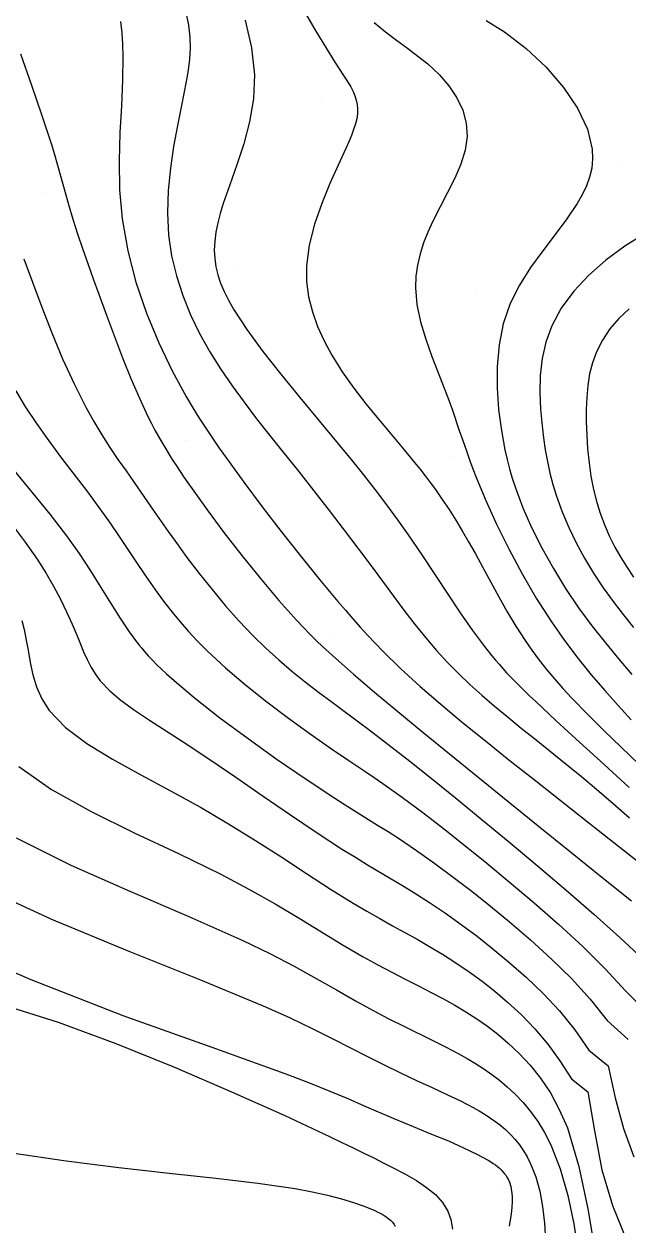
# Model space of a CAD drawing. Extents: x 2356077 to 2359823, y 225951 to 227822.
# Drawn here: x 2356540.3 to 2356612.4, y 227567.9 to 227711.2 of the extents above; entities that cross this region are included whole.
import ezdxf

# ---------------------------------------------------------------- set-up
doc = ezdxf.new("R2010")
doc.units = 0
for name, color, linetype in [('DTM Contours Major', 7, 'Continuous'), ('DTM Contours Minor', 7, 'Continuous'), ('PH Exist DTM Point', 7, 'Continuous')]:
    doc.layers.add(name, color=color, linetype=linetype)

msp = doc.modelspace()

# ---------------------------------------------------------------- linework, layer by layer
at = {"layer": 'DTM Contours Major'}
for points in [[(2356551.84, 227711.5), (2356551.99, 227710.17), (2356552.09, 227708.81), (2356552.13, 227707.38), (2356552.09, 227704.52), (2356551.95, 227701.46), (2356551.78, 227698.23), (2356551.69, 227694.88), (2356551.74, 227691.44), (2356552.04, 227687.96), (2356552.7, 227684.15), (2356553.69, 227680.39), (2356554.95, 227676.71), (2356556.41, 227673.17), (2356558.03, 227669.81), (2356559.73, 227666.69), (2356560.48, 227665.42), (2356561.25, 227664.19), (2356562.02, 227662.98), (2356562.82, 227661.79), (2356563.64, 227660.6), (2356564.48, 227659.4), (2356566.56, 227656.53), (2356568.77, 227653.59), (2356571.04, 227650.64), (2356573.34, 227647.73), (2356575.61, 227644.93), (2356577.81, 227642.3), (2356578.7, 227641.25), (2356579.57, 227640.24), (2356580.45, 227639.25), (2356581.34, 227638.28), (2356582.25, 227637.32), (2356583.18, 227636.36), (2356585.32, 227634.28), (2356587.64, 227632.17), (2356590.1, 227630.03), (2356592.69, 227627.86), (2356595.41, 227625.65), (2356598.22, 227623.4), (2356601.42, 227620.88), (2356607.78, 227615.9), (2356610.77, 227613.54), (2356613.52, 227611.35)], [(2356595.5, 227711.61), (2356597.68, 227710.26), (2356600.3, 227708.29), (2356602.69, 227706.06), (2356604.76, 227703.65), (2356606.42, 227701.16), (2356607.59, 227698.66), (2356608.17, 227696.26), (2356608.22, 227695.12), (2356608.11, 227694.02), (2356607.86, 227692.94), (2356607.48, 227691.88), (2356606.98, 227690.83), (2356606.38, 227689.78), (2356605.14, 227687.95), (2356603.74, 227686.08), (2356602.26, 227684.15), (2356600.8, 227682.15), (2356599.48, 227680.06), (2356598.38, 227677.86), (2356597.55, 227675.43), (2356597.05, 227672.91), (2356596.81, 227670.33), (2356596.81, 227667.74), (2356597, 227665.19), (2356597.33, 227662.71), (2356597.53, 227661.54), (2356597.75, 227660.39), (2356598.01, 227659.25), (2356598.3, 227658.13), (2356598.63, 227657), (2356599, 227655.86), (2356599.9, 227653.48), (2356600.96, 227651.06), (2356602.18, 227648.63), (2356603.53, 227646.22), (2356604.99, 227643.84), (2356606.55, 227641.54), (2356608.13, 227639.4), (2356609.74, 227637.36), (2356611.35, 227635.42), (2356612.91, 227633.58)], [(2356538.91, 227651.44), (2356540.47, 227649.39), (2356541.91, 227647.34), (2356542.93, 227645.73), (2356543.84, 227644.14), (2356544.66, 227642.58), (2356545.4, 227641.06), (2356546.06, 227639.6), (2356546.65, 227638.2), (2356547.05, 227637.22), (2356547.44, 227636.28), (2356547.85, 227635.37), (2356548.3, 227634.49), (2356548.82, 227633.65), (2356549.43, 227632.83), (2356550.56, 227631.64), (2356551.94, 227630.47), (2356553.53, 227629.32), (2356555.3, 227628.13), (2356559.32, 227625.55), (2356562.39, 227623.51), (2356565.6, 227621.32), (2356568.88, 227619.07), (2356572.15, 227616.82), (2356575.34, 227614.68), (2356578.37, 227612.72), (2356579.89, 227611.77), (2356581.35, 227610.89), (2356584.16, 227609.22), (2356585.52, 227608.41), (2356586.86, 227607.59), (2356588.76, 227606.37), (2356590.65, 227605.1), (2356592.54, 227603.76), (2356594.42, 227602.35), (2356596.31, 227600.86), (2356598.19, 227599.3), (2356600.27, 227597.48), (2356602.31, 227595.53), (2356604.27, 227593.45), (2356606.11, 227591.19), (2356607.77, 227588.76), (2356610.09, 227586.89), (2356610.91, 227583.06), (2356611.89, 227579.39), (2356613.15, 227576.04)], [(2356530.58, 227601.72), (2356541.12, 227597.17), (2356552.13, 227592.9), (2356562.76, 227589.1), (2356571.91, 227585.8), (2356574.5, 227584.8), (2356576.85, 227583.85), (2356578.98, 227582.97), (2356580.94, 227582.13), (2356584.5, 227580.61), (2356586.8, 227579.65), (2356588.98, 227578.75), (2356590.99, 227577.92), (2356592.81, 227577.12), (2356594.41, 227576.36), (2356595.76, 227575.62), (2356596.06, 227575.44), (2356596.34, 227575.25), (2356596.61, 227575.06), (2356596.86, 227574.86), (2356597.08, 227574.67), (2356597.3, 227574.47), (2356597.51, 227574.25), (2356597.7, 227574.01), (2356597.88, 227573.78), (2356598.03, 227573.53), (2356598.17, 227573.27), (2356598.28, 227572.99), (2356598.44, 227572.49), (2356598.54, 227571.94), (2356598.6, 227571.34), (2356598.61, 227570.69), (2356598.57, 227569.98), (2356598.49, 227569.22), (2356598.26, 227567.75)]]:
    msp.add_lwpolyline(points, dxfattribs=at)
at = {"layer": 'DTM Contours Minor'}
for points in [[(2356559.64, 227712.57), (2356559.96, 227711.08), (2356560.13, 227709.62), (2356560.16, 227708.32), (2356560.09, 227707.01), (2356559.92, 227705.69), (2356559.69, 227704.33), (2356559.42, 227702.93), (2356559.11, 227701.47), (2356558.63, 227699.1), (2356558.17, 227696.6), (2356557.8, 227694), (2356557.54, 227691.34), (2356557.46, 227688.66), (2356557.59, 227686), (2356557.95, 227683.55), (2356558.52, 227681.16), (2356559.28, 227678.81), (2356560.21, 227676.51), (2356561.29, 227674.27), (2356562.51, 227672.1), (2356563.79, 227670.05), (2356565.16, 227668.05), (2356566.6, 227666.08), (2356568.1, 227664.11), (2356569.65, 227662.15), (2356571.24, 227660.17), (2356573.08, 227657.85), (2356574.93, 227655.5), (2356576.76, 227653.15), (2356578.57, 227650.81), (2356580.32, 227648.5), (2356582.01, 227646.24), (2356584.57, 227642.77), (2356585.81, 227641.11), (2356587.04, 227639.5), (2356588.29, 227637.95), (2356589.57, 227636.45), (2356590.86, 227635.06), (2356592.2, 227633.72), (2356593.57, 227632.41), (2356595, 227631.13), (2356596.46, 227629.86), (2356597.97, 227628.6), (2356599.69, 227627.19), (2356601.46, 227625.78), (2356605.06, 227622.89), (2356606.88, 227621.42), (2356608.69, 227619.91), (2356610.68, 227618.21), (2356612.64, 227616.5)], [(2356566.71, 227711.66), (2356567.49, 227708.38), (2356567.83, 227705.14), (2356567.71, 227702.3), (2356567.25, 227699.55), (2356566.55, 227696.91), (2356565.73, 227694.39), (2356564.88, 227692.02), (2356564.12, 227689.81), (2356563.75, 227688.61), (2356563.45, 227687.47), (2356563.23, 227686.37), (2356563.09, 227685.29), (2356563.04, 227684.24), (2356563.09, 227683.21), (2356563.24, 227682.24), (2356563.47, 227681.27), (2356563.8, 227680.29), (2356564.22, 227679.29), (2356564.73, 227678.26), (2356565.34, 227677.19), (2356566.92, 227674.74), (2356568.83, 227672.13), (2356570.97, 227669.41), (2356573.25, 227666.63), (2356575.58, 227663.85), (2356577.85, 227661.12), (2356579.38, 227659.26), (2356580.84, 227657.43), (2356582.24, 227655.63), (2356583.6, 227653.84), (2356584.91, 227652.05), (2356586.19, 227650.24), (2356587.81, 227647.88), (2356589.39, 227645.51), (2356590.92, 227643.19), (2356592.42, 227640.95), (2356593.89, 227638.84), (2356595.32, 227636.91), (2356595.75, 227636.36), (2356596.18, 227635.83), (2356596.61, 227635.31), (2356597.05, 227634.8), (2356597.49, 227634.3), (2356597.95, 227633.8), (2356598.47, 227633.26), (2356599, 227632.7), (2356599.56, 227632.15), (2356600.14, 227631.58), (2356600.74, 227630.99), (2356601.38, 227630.39), (2356603.87, 227628.07), (2356606.66, 227625.52), (2356609.6, 227622.85), (2356612.6, 227620.11)], [(2356573.93, 227712.47), (2356575.18, 227710.34), (2356576.36, 227708.39), (2356577.44, 227706.67), (2356578.49, 227705.07), (2356578.8, 227704.59), (2356579.08, 227704.14), (2356579.33, 227703.7), (2356579.61, 227703.16), (2356579.83, 227702.64), (2356580, 227702.12), (2356580.11, 227701.59), (2356580.15, 227701.05), (2356580.14, 227700.49), (2356580.05, 227699.9), (2356579.9, 227699.28), (2356579.68, 227698.61), (2356579.42, 227697.91), (2356579.1, 227697.15), (2356578.75, 227696.34), (2356577.84, 227694.37), (2356576.85, 227692.17), (2356575.87, 227689.8), (2356575.01, 227687.34), (2356574.37, 227684.83), (2356574.05, 227682.34), (2356574.06, 227680.47), (2356574.3, 227678.64), (2356574.75, 227676.86), (2356575.37, 227675.11), (2356576.15, 227673.39), (2356577.07, 227671.71), (2356578.32, 227669.71), (2356579.7, 227667.76), (2356581.15, 227665.87), (2356582.64, 227664.05), (2356584.11, 227662.3), (2356585.52, 227660.63), (2356586.23, 227659.77), (2356586.92, 227658.94), (2356587.58, 227658.11), (2356588.22, 227657.3), (2356588.84, 227656.48), (2356589.44, 227655.66), (2356590.27, 227654.47), (2356591.08, 227653.26), (2356591.87, 227652.01), (2356592.65, 227650.74), (2356593.41, 227649.42), (2356594.18, 227648.07), (2356595.11, 227646.36), (2356596.06, 227644.62), (2356597.02, 227642.85), (2356598.02, 227641.08), (2356599.06, 227639.34), (2356600.15, 227637.65), (2356600.97, 227636.47), (2356601.83, 227635.31), (2356602.73, 227634.18), (2356603.68, 227633.05), (2356604.68, 227631.92), (2356605.74, 227630.77), (2356607.59, 227628.86), (2356609.57, 227626.9), (2356611.63, 227624.91), (2356613.73, 227622.9)], [(2356582.12, 227711.37), (2356583.47, 227710.28), (2356584.8, 227709.28), (2356586.11, 227708.33), (2356587.35, 227707.39), (2356588.53, 227706.44), (2356589.88, 227705.17), (2356591.05, 227703.82), (2356592, 227702.4), (2356592.71, 227700.92), (2356593.13, 227699.38), (2356593.23, 227697.8), (2356593, 227696.17), (2356592.48, 227694.5), (2356591.75, 227692.82), (2356590.9, 227691.11), (2356590.01, 227689.4), (2356589.14, 227687.68), (2356588.55, 227686.38), (2356588.03, 227685.08), (2356587.61, 227683.77), (2356587.3, 227682.45), (2356587.11, 227681.1), (2356587.06, 227679.74), (2356587.24, 227677.72), (2356587.67, 227675.66), (2356588.3, 227673.6), (2356589.03, 227671.54), (2356590.59, 227667.55), (2356591.04, 227666.32), (2356591.47, 227665.11), (2356592.3, 227662.71), (2356592.71, 227661.5), (2356593.14, 227660.27), (2356593.52, 227659.22), (2356593.92, 227658.14), (2356594.36, 227657.01), (2356595.47, 227654.36), (2356596.76, 227651.52), (2356598.21, 227648.58), (2356599.79, 227645.61), (2356601.49, 227642.68), (2356603.29, 227639.86), (2356604.85, 227637.64), (2356606.44, 227635.54), (2356608.05, 227633.55), (2356609.66, 227631.66), (2356611.26, 227629.87), (2356612.82, 227628.17)], [(2356539.91, 227707.67), (2356541.21, 227703.92), (2356542.46, 227700.31), (2356543.56, 227696.94), (2356543.96, 227695.63), (2356544.32, 227694.37), (2356545.31, 227690.82), (2356545.64, 227689.67), (2356546.16, 227687.93), (2356546.72, 227686.18), (2356547.31, 227684.42), (2356547.93, 227682.64), (2356548.57, 227680.82), (2356549.25, 227678.96), (2356550.16, 227676.45), (2356551.11, 227673.91), (2356552.09, 227671.37), (2356553.09, 227668.9), (2356554.1, 227666.55), (2356555.11, 227664.38), (2356555.53, 227663.55), (2356555.95, 227662.76), (2356556.37, 227661.99), (2356556.8, 227661.24), (2356557.24, 227660.5), (2356557.69, 227659.77), (2356558.1, 227659.13), (2356558.51, 227658.48), (2356558.95, 227657.82), (2356559.41, 227657.14), (2356559.88, 227656.45), (2356560.38, 227655.73), (2356562.18, 227653.23), (2356564.19, 227650.55), (2356566.33, 227647.78), (2356568.55, 227645.03), (2356570.76, 227642.41), (2356572.9, 227640.03), (2356573.69, 227639.2), (2356574.45, 227638.41), (2356575.22, 227637.66), (2356575.98, 227636.92), (2356576.76, 227636.2), (2356577.55, 227635.48), (2356578.58, 227634.56), (2356579.68, 227633.61), (2356582.18, 227631.49), (2356584.94, 227629.18), (2356587.94, 227626.72), (2356591.12, 227624.13), (2356601.72, 227615.54), (2356605.56, 227612.43), (2356609.3, 227609.41), (2356612.85, 227606.56)], [(2356614.5, 227686.21), (2356612.06, 227684.7), (2356609.79, 227683.04), (2356607.75, 227681.25), (2356605.96, 227679.34), (2356604.48, 227677.32), (2356603.34, 227675.2), (2356602.64, 227673.26), (2356602.19, 227671.28), (2356601.96, 227669.27), (2356601.91, 227667.25), (2356602, 227665.24), (2356602.18, 227663.26), (2356602.35, 227661.83), (2356602.56, 227660.41), (2356602.82, 227659.01), (2356603.12, 227657.62), (2356603.48, 227656.24), (2356603.9, 227654.86), (2356604.57, 227653), (2356605.37, 227651.13), (2356606.26, 227649.29), (2356607.25, 227647.46), (2356608.33, 227645.68), (2356609.49, 227643.94), (2356610.66, 227642.31), (2356611.88, 227640.73), (2356613.11, 227639.2)], [(2356540.31, 227683.19), (2356541.32, 227680.4), (2356542.43, 227677.43), (2356543.64, 227674.35), (2356544.93, 227671.27), (2356546.29, 227668.29), (2356547.7, 227665.49), (2356548.65, 227663.79), (2356549.61, 227662.2), (2356550.58, 227660.69), (2356551.54, 227659.26), (2356552.5, 227657.87), (2356554.26, 227655.35), (2356555.87, 227653.02), (2356556.69, 227651.85), (2356557.53, 227650.65), (2356558.41, 227649.44), (2356559.78, 227647.56), (2356561.24, 227645.65), (2356562.77, 227643.72), (2356564.35, 227641.82), (2356565.99, 227639.98), (2356567.67, 227638.21), (2356569.19, 227636.73), (2356570.74, 227635.33), (2356572.3, 227634), (2356573.89, 227632.72), (2356575.49, 227631.48), (2356577.1, 227630.27), (2356580.59, 227627.69), (2356581.33, 227627.14), (2356583.77, 227625.28), (2356586.38, 227623.24), (2356589.15, 227621.04), (2356592.04, 227618.7), (2356595.04, 227616.25), (2356598.12, 227613.69), (2356601.59, 227610.8), (2356605.03, 227607.88), (2356608.36, 227604.99), (2356611.48, 227602.21), (2356614.3, 227599.59)], [(2356612.59, 227677.22), (2356611.36, 227676.07), (2356610.29, 227674.82), (2356609.39, 227673.49), (2356608.67, 227672.09), (2356608.2, 227670.79), (2356607.86, 227669.45), (2356607.64, 227668.07), (2356607.51, 227666.66), (2356607.45, 227665.22), (2356607.46, 227663.76), (2356607.51, 227662.13), (2356607.62, 227660.5), (2356607.79, 227658.86), (2356608.02, 227657.25), (2356608.33, 227655.66), (2356608.72, 227654.11), (2356609.15, 227652.72), (2356609.66, 227651.37), (2356610.24, 227650.06), (2356610.88, 227648.79), (2356611.58, 227647.54), (2356612.34, 227646.34), (2356613.12, 227645.2)], [(2356539.36, 227667.44), (2356540.43, 227665.62), (2356541.81, 227663.53), (2356543.28, 227661.46), (2356544.81, 227659.41), (2356547.9, 227655.37), (2356549.39, 227653.37), (2356550.6, 227651.65), (2356551.77, 227649.94), (2356554, 227646.59), (2356555.1, 227644.97), (2356556.22, 227643.38), (2356557.1, 227642.19), (2356558.01, 227641.02), (2356558.97, 227639.86), (2356559.97, 227638.71), (2356561.04, 227637.57), (2356562.19, 227636.42), (2356564.38, 227634.38), (2356566.77, 227632.35), (2356569.3, 227630.33), (2356571.9, 227628.37), (2356574.5, 227626.5), (2356577.04, 227624.73), (2356579.1, 227623.34), (2356581.12, 227621.98), (2356582.14, 227621.29), (2356583.16, 227620.59), (2356585.51, 227618.91), (2356587.93, 227617.11), (2356590.42, 227615.2), (2356592.97, 227613.18), (2356595.58, 227611.06), (2356598.24, 227608.86), (2356601.22, 227606.34), (2356604.18, 227603.76), (2356607.04, 227601.13), (2356609.72, 227598.48), (2356612.15, 227595.85), (2356614.59, 227593.36)], [(2356539.05, 227658), (2356541.26, 227655.35), (2356543.41, 227652.72), (2356545.41, 227650.12), (2356546.9, 227648.01), (2356548.26, 227645.94), (2356549.51, 227643.95), (2356550.7, 227642.04), (2356551.84, 227640.24), (2356552.97, 227638.57), (2356553.24, 227638.18), (2356553.52, 227637.81), (2356553.8, 227637.44), (2356554.09, 227637.07), (2356554.38, 227636.72), (2356554.68, 227636.36), (2356555.16, 227635.82), (2356555.66, 227635.29), (2356556.19, 227634.75), (2356556.75, 227634.21), (2356557.35, 227633.66), (2356557.98, 227633.09), (2356560.64, 227630.85), (2356563.72, 227628.43), (2356567.07, 227625.94), (2356570.54, 227623.46), (2356574, 227621.08), (2356577.31, 227618.91), (2356578.68, 227618.04), (2356582.55, 227615.62), (2356583.79, 227614.84), (2356585.03, 227614.04), (2356587.2, 227612.58), (2356589.38, 227611.04), (2356591.58, 227609.42), (2356593.79, 227607.72), (2356596.03, 227605.93), (2356598.29, 227604.07), (2356600.8, 227601.92), (2356603.28, 227599.67), (2356605.68, 227597.31), (2356607.93, 227594.85), (2356609.97, 227592.28), (2356612.45, 227590.04)], [(2356540.05, 227640.02), (2356540.32, 227638.97), (2356540.55, 227637.89), (2356540.8, 227636.47), (2356541.05, 227635.02), (2356541.36, 227633.56), (2356541.8, 227632.1), (2356542.43, 227630.68), (2356543.32, 227629.29), (2356545.27, 227627.27), (2356547.84, 227625.35), (2356550.88, 227623.47), (2356554.25, 227621.61), (2356557.8, 227619.71), (2356561.4, 227617.74), (2356564.74, 227615.78), (2356567.97, 227613.77), (2356571.09, 227611.77), (2356574.07, 227609.82), (2356576.92, 227607.98), (2356579.62, 227606.3), (2356581.24, 227605.35), (2356582.81, 227604.45), (2356584.33, 227603.61), (2356585.81, 227602.8), (2356587.25, 227602), (2356588.67, 227601.18), (2356590.29, 227600.21), (2356591.88, 227599.19), (2356593.46, 227598.12), (2356595.01, 227596.98), (2356596.55, 227595.78), (2356598.07, 227594.49), (2356599.73, 227592.97), (2356601.33, 227591.31), (2356602.87, 227589.48), (2356604.3, 227587.47), (2356605.7, 227585.33), (2356607.63, 227583.77), (2356608.45, 227579.12), (2356609.31, 227574.48), (2356610.61, 227570.2), (2356612.22, 227566.2)], [(2356539.69, 227622.62), (2356543.61, 227619.86), (2356548.32, 227617.24), (2356553.47, 227614.71), (2356558.75, 227612.23), (2356563.81, 227609.77), (2356567.18, 227607.98), (2356570.3, 227606.22), (2356573.19, 227604.49), (2356578.43, 227601.3), (2356580.82, 227599.9), (2356582.56, 227598.94), (2356584.23, 227598.06), (2356585.85, 227597.23), (2356587.42, 227596.43), (2356588.94, 227595.65), (2356590.43, 227594.87), (2356591.77, 227594.11), (2356593.09, 227593.33), (2356594.38, 227592.49), (2356595.65, 227591.6), (2356596.89, 227590.65), (2356598.12, 227589.61), (2356599.46, 227588.37), (2356600.76, 227586.98), (2356602, 227585.42), (2356603.17, 227583.66), (2356604.24, 227581.67), (2356605.23, 227579.48), (2356606.59, 227574.88), (2356607.66, 227569.84), (2356608.52, 227564.63)], [(2356539.37, 227614.11), (2356545.91, 227610.84), (2356552.96, 227607.71), (2356559.99, 227604.72), (2356566.44, 227601.85), (2356569.66, 227600.28), (2356572.57, 227598.76), (2356575.21, 227597.31), (2356577.63, 227595.94), (2356579.89, 227594.66), (2356582.03, 227593.47), (2356583.88, 227592.5), (2356585.67, 227591.61), (2356589.06, 227589.95), (2356590.65, 227589.16), (2356592.17, 227588.37), (2356593.22, 227587.78), (2356594.24, 227587.17), (2356595.22, 227586.54), (2356596.18, 227585.87), (2356597.1, 227585.16), (2356598.01, 227584.4), (2356598.98, 227583.5), (2356599.92, 227582.51), (2356600.82, 227581.43), (2356601.67, 227580.24), (2356602.47, 227578.92), (2356603.21, 227577.46), (2356604.33, 227574.61), (2356605.25, 227571.42), (2356605.96, 227568.03), (2356606.48, 227564.58)], [(2356535.13, 227608.28), (2356543.6, 227604.39), (2356552.62, 227600.66), (2356561.4, 227597.15), (2356569.16, 227593.93), (2356572.1, 227592.61), (2356574.74, 227591.35), (2356577.12, 227590.16), (2356579.3, 227589.05), (2356581.32, 227588), (2356583.23, 227587.03), (2356585.26, 227586.05), (2356587.2, 227585.14), (2356589.06, 227584.29), (2356590.81, 227583.48), (2356592.45, 227582.69), (2356593.96, 227581.91), (2356594.69, 227581.5), (2356595.38, 227581.08), (2356596.04, 227580.65), (2356596.66, 227580.21), (2356597.25, 227579.75), (2356597.82, 227579.27), (2356598.41, 227578.7), (2356598.97, 227578.1), (2356599.49, 227577.45), (2356599.97, 227576.76), (2356600.41, 227576.01), (2356600.82, 227575.2), (2356601.42, 227573.65), (2356601.9, 227571.94), (2356602.25, 227570.09), (2356602.48, 227568.13), (2356602.58, 227566.09)], [(2356537.96, 227594.13), (2356544.4, 227592.08), (2356551.29, 227589.55), (2356558.3, 227586.73), (2356565.1, 227583.8), (2356571.38, 227580.98), (2356576.81, 227578.45), (2356578.27, 227577.75), (2356579.64, 227577.09), (2356580.91, 227576.47), (2356582.09, 227575.89), (2356583.21, 227575.33), (2356584.26, 227574.79), (2356585.79, 227573.98), (2356587.18, 227573.19), (2356588.4, 227572.38), (2356589.44, 227571.52), (2356590.29, 227570.59), (2356590.92, 227569.55), (2356591.29, 227568.53), (2356591.5, 227567.41)], [(2356538.85, 227576.51), (2356545.35, 227575.54), (2356551.65, 227574.75), (2356557.64, 227574.08), (2356563.21, 227573.48), (2356568.26, 227572.89), (2356572.68, 227572.24), (2356574.73, 227571.86), (2356576.58, 227571.45), (2356578.22, 227571.03), (2356579.67, 227570.59), (2356580.93, 227570.15), (2356582, 227569.71), (2356582.3, 227569.57), (2356582.57, 227569.44), (2356582.83, 227569.3), (2356583.08, 227569.17), (2356583.31, 227569.03), (2356583.52, 227568.9), (2356583.82, 227568.68), (2356584.09, 227568.46), (2356584.31, 227568.22), (2356584.51, 227567.97), (2356584.66, 227567.7)]]:
    msp.add_lwpolyline(points, dxfattribs=at)
at = {"layer": 'PH Exist DTM Point'}
for p, q in [((2356575.81, 227702.2), (2356575.81, 227702.2)), ((2356611.77, 227694.25), (2356611.77, 227694.25)), ((2356542.91, 227691.04), (2356542.91, 227691.04)), ((2356565.43, 227681.9), (2356565.43, 227681.9)), ((2356594.38, 227679.69), (2356594.38, 227679.69)), ((2356559.72, 227661.48), (2356559.72, 227661.48)), ((2356591.42, 227659.45), (2356591.42, 227659.45)), ((2356577.36, 227637.86), (2356577.36, 227637.86)), ((2356555.33, 227636.8), (2356555.33, 227636.8)), ((2356597.79, 227634.73), (2356597.79, 227634.73)), ((2356597.33, 227572.42), (2356597.33, 227572.42))]:
    msp.add_line(p, q, dxfattribs=at)

doc.saveas('drawing.dxf')
